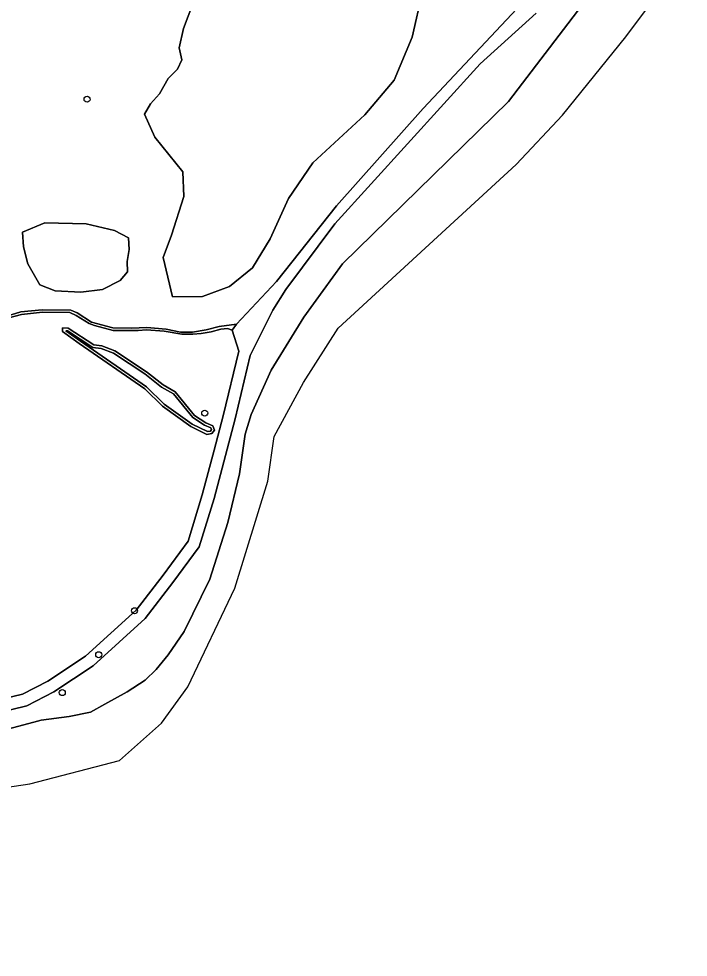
# Model space of a CAD drawing. Extents: x 162082 to 163401, y 388089 to 388636.
# Drawn here: x 163265.9 to 163375, y 388264.3 to 388417.3 of the extents above; entities that cross this region are included whole.
import ezdxf

# ---------------------------------------------------------------- set-up
doc = ezdxf.new("R2010")
doc.units = 0
for name, color, linetype in [('IMGEO_Boom', 7, 'Continuous'), ('IMGEO_Grasland_overig', 7, 'Continuous'), ('IMGEO_Greppel_droge_sloot', 7, 'Continuous'), ('IMGEO_Groenvoorziening', 7, 'Continuous'), ('IMGEO_Loofbos', 7, 'Continuous'), ('IMGEO_Oever', 7, 'Continuous'), ('IMGEO_Rivier', 7, 'Continuous')]:
    doc.layers.add(name, color=color, linetype=linetype)

msp = doc.modelspace()

# ---------------------------------------------------------------- linework, layer by layer
at = {"layer": 'IMGEO_Boom'}
for centre in [(163276.99, 388404.17), (163296.18, 388352.98), (163284.73, 388320.76), (163278.89, 388313.59), (163272.95, 388307.41)]:
    msp.add_circle(centre, 0.489, dxfattribs=at)
at = {"layer": 'IMGEO_Grasland_overig'}
for points in [[(163256.42, 388299.42), (163268.33, 388302.62), (163269.5, 388302.93), (163274.07, 388303.5), (163277.54, 388304.21), (163279.89, 388305.53), (163283.51, 388307.56), (163286.49, 388309.47), (163288.27, 388311.17), (163290.21, 388313.59), (163292.81, 388317.4), (163297.04, 388325.93), (163299.96, 388335.17), (163301.87, 388343.08), (163302.78, 388349.56), (163303.77, 388352.76), (163307, 388360.01), (163312.37, 388368.62), (163318.65, 388377.33), (163345.72, 388403.79), (163362.95, 388426.43)], [(163347.11, 388418.91), (163331.78, 388402.64), (163317.65, 388386.8), (163307.89, 388374.42), (163301.35, 388367.48), (163300.65, 388366.51), (163301.72, 388363.08), (163299.19, 388352.55), (163297.71, 388346.93), (163295.79, 388339.64), (163293.47, 388332.09), (163289.41, 388326.57), (163284.98, 388320.88), (163276.76, 388313.37), (163270.58, 388309.28), (163266.45, 388307.16), (163259.45, 388305.45)], [(163259.57, 388303.42), (163267.15, 388305.28), (163271.59, 388307.55), (163278, 388311.79), (163286.46, 388319.52), (163291, 388325.36), (163295.28, 388331.18), (163297.71, 388339.09), (163301.14, 388352.08), (163303.61, 388362.4), (163307.27, 388369.77), (163309.43, 388373.12), (163317.4, 388383.84), (163341.12, 388409.91), (163350.26, 388418.22)], [(163350.26, 388418.22), (163341.12, 388409.91), (163317.4, 388383.84), (163309.43, 388373.12), (163307.27, 388369.77), (163303.61, 388362.4), (163301.14, 388352.08), (163297.71, 388339.09), (163295.28, 388331.18), (163291, 388325.36), (163286.46, 388319.52), (163278, 388311.79), (163271.59, 388307.55), (163267.15, 388305.28), (163259.57, 388303.42)], [(163264.24, 388368.52), (163266.28, 388369.08), (163269.72, 388369.43), (163274.2, 388369.41), (163275.24, 388368.92), (163277.36, 388367.61), (163278.19, 388367.25), (163281.27, 388366.47), (163285.32, 388366.48), (163286.68, 388366.57), (163289.57, 388366.37), (163292.43, 388365.88), (163294.25, 388365.84), (163295.59, 388365.95), (163297.21, 388366.23), (163298.79, 388366.65), (163299.9, 388366.77), (163300.65, 388366.51), (163301.35, 388367.48), (163298.56, 388367.13), (163296.4, 388366.57), (163294.2, 388366.2), (163292.25, 388366.21), (163289.87, 388366.67), (163286.76, 388366.94), (163284.26, 388366.85), (163281.22, 388366.88), (163277.72, 388367.84), (163275.39, 388369.32), (163274.37, 388369.78), (163269.67, 388369.85), (163266.18, 388369.49), (163263.03, 388368.51)]]:
    msp.add_lwpolyline(points, dxfattribs=at)
at = {"layer": 'IMGEO_Greppel_droge_sloot'}
msp.add_lwpolyline([(163291.09, 388356.14), (163289.15, 388357.22), (163286.43, 388359.39), (163281.33, 388362.77), (163279.28, 388363.53), (163277.93, 388363.68), (163273.78, 388366.42), (163273.55, 388366.42), (163275.94, 388364.72), (163286.68, 388357.26), (163289.57, 388354.43), (163294.13, 388351.17), (163296.61, 388349.97), (163297.11, 388350.06), (163297.3, 388350.29), (163297.19, 388350.58), (163296.16, 388351), (163294.23, 388352.27)], close=True, dxfattribs=at)
at = {"layer": 'IMGEO_Groenvoorziening'}
for points in [[(163331.69, 388421.73), (163330.04, 388414.26), (163327.07, 388407.29), (163322.27, 388401.6), (163313.81, 388393.8), (163309.85, 388387.98), (163306.87, 388381.39), (163303.96, 388376.69), (163300.2, 388373.65), (163295.83, 388372), (163290.94, 388371.92), (163289.38, 388378.35), (163290.74, 388381.98), (163292.8, 388388.29), (163292.6, 388392.32), (163288.05, 388398), (163286.36, 388401.71), (163287.36, 388403.39), (163288.82, 388405.04), (163290.22, 388407.53), (163291.72, 388409.07), (163292.45, 388410.61), (163291.99, 388412.57), (163292.7, 388415.68), (163294.22, 388419.74)], [(163263.03, 388368.51), (163266.18, 388369.49), (163269.67, 388369.85), (163274.37, 388369.78), (163275.39, 388369.32), (163277.72, 388367.84), (163281.22, 388366.88), (163284.26, 388366.85), (163286.76, 388366.94), (163289.87, 388366.67), (163292.25, 388366.21), (163294.2, 388366.2), (163296.4, 388366.57), (163298.56, 388367.13), (163301.35, 388367.48), (163307.89, 388374.42), (163317.65, 388386.8), (163331.78, 388402.64), (163347.11, 388418.91)], [(163259.45, 388305.45), (163266.45, 388307.16), (163270.58, 388309.28), (163276.76, 388313.37), (163284.98, 388320.88), (163289.41, 388326.57), (163293.47, 388332.09), (163295.79, 388339.64), (163297.71, 388346.93), (163299.19, 388352.55), (163301.72, 388363.08), (163300.65, 388366.51), (163299.9, 388366.77), (163298.79, 388366.65), (163297.21, 388366.23), (163295.59, 388365.95), (163294.25, 388365.84), (163292.43, 388365.88), (163289.57, 388366.37), (163286.68, 388366.57), (163285.32, 388366.48), (163281.27, 388366.47), (163278.19, 388367.25), (163277.36, 388367.61), (163275.24, 388368.92), (163274.2, 388369.41), (163269.72, 388369.43), (163266.28, 388369.08), (163264.24, 388368.52)]]:
    msp.add_lwpolyline(points, dxfattribs=at)
for points in [[(163283.88, 388379.64), (163283.53, 388377.72), (163283.58, 388376.02), (163282.38, 388374.61), (163279.53, 388373.16), (163275.98, 388372.71), (163271.79, 388372.9), (163269.29, 388373.9), (163267.32, 388377.34), (163266.61, 388380.09), (163266.44, 388382.47), (163270.08, 388383.99), (163276.82, 388383.86), (163281.45, 388382.74), (163283.73, 388381.56)], [(163275.69, 388364.36), (163272.96, 388366.31), (163272.97, 388366.88), (163273.92, 388366.85), (163278.09, 388364.1), (163279.39, 388363.96), (163281.53, 388363.16), (163286.69, 388359.74), (163289.4, 388357.58), (163291.38, 388356.48), (163294.53, 388352.59), (163296.36, 388351.38), (163297.53, 388350.91), (163297.79, 388350.21), (163297.35, 388349.66), (163296.54, 388349.52), (163293.9, 388350.8), (163289.29, 388354.1), (163286.4, 388356.92)]]:
    msp.add_lwpolyline(points, close=True, dxfattribs=at)
at = {"layer": 'IMGEO_Loofbos'}
msp.add_lwpolyline([(163294.22, 388419.74), (163292.7, 388415.68), (163291.99, 388412.57), (163292.45, 388410.61), (163291.72, 388409.07), (163290.22, 388407.53), (163288.82, 388405.04), (163287.36, 388403.39), (163286.36, 388401.71), (163288.05, 388398), (163292.6, 388392.32), (163292.8, 388388.29), (163290.74, 388381.98), (163289.38, 388378.35), (163290.94, 388371.92), (163295.83, 388372), (163300.2, 388373.65), (163303.96, 388376.69), (163306.87, 388381.39), (163309.85, 388387.98), (163313.81, 388393.8), (163322.27, 388401.6), (163327.07, 388407.29), (163330.04, 388414.26), (163331.69, 388421.73)], dxfattribs=at)
msp.add_lwpolyline([(163283.73, 388381.56), (163281.45, 388382.74), (163276.82, 388383.86), (163270.08, 388383.99), (163266.44, 388382.47), (163266.61, 388380.09), (163267.32, 388377.34), (163269.29, 388373.9), (163271.79, 388372.9), (163275.98, 388372.71), (163279.53, 388373.16), (163282.38, 388374.61), (163283.58, 388376.02), (163283.53, 388377.72), (163283.88, 388379.64)], close=True, dxfattribs=at)
at = {"layer": 'IMGEO_Oever'}
for points in [[(163279.39, 388363.96), (163278.09, 388364.1), (163273.92, 388366.85), (163272.97, 388366.88), (163272.96, 388366.31), (163275.69, 388364.36), (163286.4, 388356.92), (163289.29, 388354.1), (163293.9, 388350.8), (163296.54, 388349.52), (163297.35, 388349.66), (163297.79, 388350.21), (163297.53, 388350.91), (163296.36, 388351.38), (163294.53, 388352.59), (163291.38, 388356.48), (163289.4, 388357.58), (163286.69, 388359.74), (163281.53, 388363.16)], [(163291.09, 388356.14), (163294.23, 388352.27), (163296.16, 388351), (163297.19, 388350.58), (163297.3, 388350.29), (163297.11, 388350.06), (163296.61, 388349.97), (163294.13, 388351.17), (163289.57, 388354.43), (163286.68, 388357.26), (163275.94, 388364.72), (163273.55, 388366.42), (163273.78, 388366.42), (163277.93, 388363.68), (163279.28, 388363.53), (163281.33, 388362.77), (163286.43, 388359.39), (163289.15, 388357.22)]]:
    msp.add_lwpolyline(points, close=True, dxfattribs=at)
at = {"layer": 'IMGEO_Rivier'}
for points in [[(163210.96, 388251.58), (163211, 388266.36), (163214.98, 388278.81), (163219, 388286.8), (163223.42, 388290.48), (163228.8, 388293.31), (163237.23, 388291.74), (163245.86, 388290.39), (163251.9, 388290.59), (163257.38, 388291.04), (163267.66, 388292.52), (163282.26, 388296.35), (163289.11, 388302.42), (163293.43, 388308.38), (163301.09, 388324.45), (163306.48, 388341.87), (163307.51, 388349.17), (163312.31, 388357.99), (163317.92, 388366.83), (163346.96, 388393.51), (163354.53, 388401.54), (163364.87, 388414.36), (163375.04, 388428)], [(163362.95, 388426.43), (163345.72, 388403.79), (163318.65, 388377.33), (163312.37, 388368.62), (163307, 388360.01), (163303.77, 388352.76), (163302.78, 388349.56), (163301.87, 388343.08), (163299.96, 388335.17), (163297.04, 388325.93), (163292.81, 388317.4), (163290.21, 388313.59), (163288.27, 388311.17), (163286.49, 388309.47), (163283.51, 388307.56), (163279.89, 388305.53), (163277.54, 388304.21), (163274.07, 388303.5), (163269.5, 388302.93), (163268.33, 388302.62), (163256.42, 388299.42)]]:
    msp.add_lwpolyline(points, dxfattribs=at)

doc.saveas('drawing.dxf')
